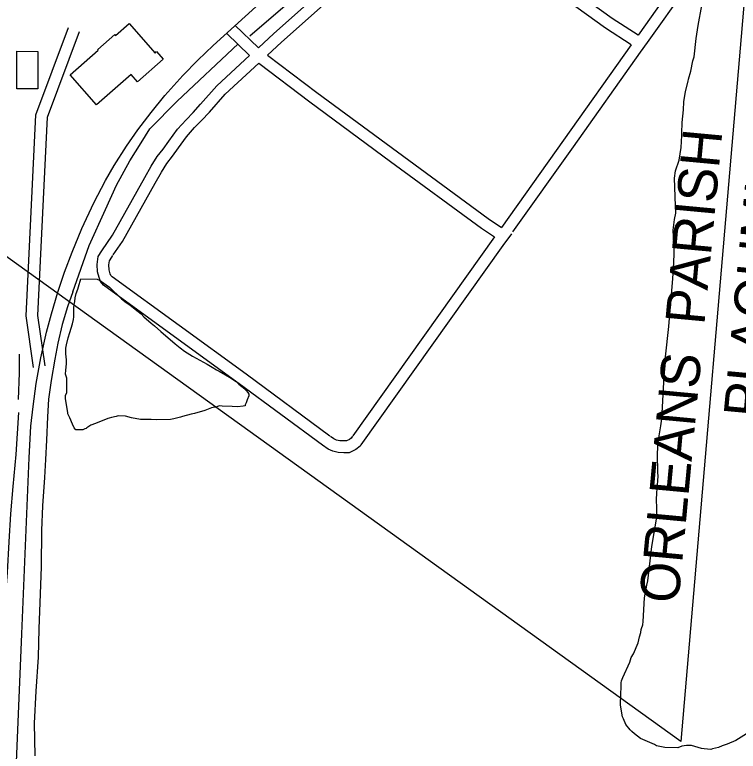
# Model space of a CAD drawing. Extents: x 3683402 to 3721514, y 487807 to 513565.
# Drawn here: x 3705098 to 3706941, y 507557 to 509434 of the extents above; entities that cross this region are included whole.
import ezdxf

# ---------------------------------------------------------------- set-up
doc = ezdxf.new("R2010")
doc.units = 0
for name, color, linetype in [('V-BLDG-OTLN', 7, 'Continuous'), ('V-ROAD-CNTR', 7, 'Continuous'), ('V-SITE-VEGE', 7, 'Continuous'), ('V-TOPO-BNDY', 7, 'Continuous'), ('V-TOPO-GNAM-IDEN', 7, 'Continuous'), ('V-TOPO-SHOR', 7, 'Continuous')]:
    doc.layers.add(name, color=color, linetype=linetype)

msp = doc.modelspace()

# ---------------------------------------------------------------- linework, layer by layer
at = {"layer": 'V-BLDG-OTLN'}
for points in [[(3705394.3, 509282), (3705305.9, 509204.5), (3705238.7, 509281.1), (3705310.6, 509344), (3705309.1, 509345.7), (3705352.6, 509383.8), (3705354.4, 509381.8), (3705389.2, 509412.2), (3705455.3, 509336.8), (3705459.2, 509340.3), (3705476.2, 509320.8), (3705410.7, 509263.3)], [(3705103.5, 509341.2), (3705156.7, 509341.1), (3705156.5, 509245.6), (3705103.3, 509245.7)]]:
    msp.add_lwpolyline(points, close=True, dxfattribs=at)
at = {"layer": 'V-ROAD-CNTR'}
for points in [[(3705603.5, 509355.8), (3705793.3, 509529.4), (3706656.1, 510279.9), (3707769.6, 511247.3), (3708223.2, 511642)], [(3705718.5, 509350.4), (3705757.6, 509386.4), (3706046.4, 509644), (3706152.1, 509729.5)], [(3706686, 509382.5), (3706619.9, 509425), (3706373.1, 509603.6), (3706200.2, 509729.8)], [(3705741.9, 509331.2), (3705777.8, 509364.2), (3706065.8, 509621.2), (3706176.1, 509710.3)], [(3706668.6, 509358), (3706603, 509400.2), (3706355.4, 509579.3), (3706176.1, 509710.3)], [(3706781.5, 509517.2), (3706686, 509382.5)], [(3706808.7, 509503.6), (3706709.3, 509363.5)], [(3705145.5, 508535), (3705126.6, 508666.5), (3705151.8, 509179.4), (3705235.1, 509401.9)], [(3705718.5, 509350.4), (3705658.9, 509407.8)], [(3705175.1, 508539.3), (3705156.7, 508667.9), (3705181.5, 509173.2), (3705263.2, 509391.4)], [(3705696.3, 509330.1), (3705638.1, 509386.2)], [(3705088.8, 507201.8), (3705115.9, 507856.6), (3705134.4, 508304.9), (3705139.2, 508386), (3705144.4, 508435.5), (3705152.6, 508494.6), (3705164.3, 508559.5), (3705179, 508625.3), (3705191.2, 508671.7), (3705207.5, 508726.8), (3705224.6, 508777.8), (3705243.8, 508829), (3705269, 508889.5), (3705299.7, 508955.1), (3705329.1, 509011.5), (3705351.3, 509050.4), (3705382.4, 509099.1), (3705411.7, 509141.1), (3705445.1, 509185.4), (3705480.4, 509228.5), (3705525.8, 509279.3), (3705564.5, 509318.8), (3705603.5, 509355.8)], [(3706668.6, 509358), (3706496, 509114.7), (3706337.7, 508892.3)], [(3706709.3, 509363.5), (3706691.7, 509338.7)], [(3706691.7, 509338.7), (3706520.5, 509097.3), (3706366.2, 508880.6)], [(3705319.4, 508832.3), (3705319.8, 508832.8), (3705347.2, 508872.6), (3705429.5, 509019.7), (3705445.8, 509048.3), (3705460.8, 509072.8), (3705476.2, 509091.6), (3705490.5, 509112.3), (3705512.4, 509142.3), (3705534.2, 509166.9), (3705552.1, 509185.5), (3705571.4, 509206.2), (3705612.5, 509253.1), (3705696.3, 509330.1)], [(3705741.9, 509331.2), (3705867.6, 509236), (3706073.3, 509084.7), (3706304.4, 508914.8), (3706337.7, 508892.3)], [(3705348.8, 508822.1), (3705372.7, 508856.7), (3705455.6, 509004.9), (3705471.6, 509033.1), (3705485.3, 509055.4), (3705500.1, 509073.6), (3705515, 509094.9), (3705535.8, 509123.5), (3705556.2, 509146.6), (3705573.9, 509164.9), (3705593.7, 509186.1), (3705634, 509232.1), (3705719.4, 509310.6)], [(3705719.4, 509310.6), (3705849.6, 509212), (3706055.5, 509060.5), (3706287.1, 508890.3), (3706320.3, 508867.9)], [(3706320.3, 508867.9), (3705959.6, 508361.3)], [(3706363.1, 508876.3), (3706341.6, 508846.1)], [(3705327.7, 508742.7), (3705324.2, 508745.2), (3705316.7, 508754.4), (3705312.5, 508764.5), (3705308.8, 508779.3), (3705307.5, 508798.1), (3705310.3, 508818), (3705319.4, 508832.3)], [(3706341.6, 508846.1), (3705979.7, 508337.8)], [(3705345.7, 508766.6), (3705345, 508767.2), (3705342.7, 508770), (3705341, 508773.9), (3705338.5, 508784), (3705337.6, 508797), (3705339.1, 508807.3), (3705344.8, 508816.2), (3705348, 508821)], [(3705900.9, 508360.4), (3705687.3, 508518), (3705345.7, 508766.6)], [(3705882.2, 508337), (3705669.6, 508493.8), (3705327.7, 508742.7)], [(3705958.5, 508359.7), (3705955.1, 508354.9), (3705950.8, 508351.2), (3705943.4, 508347.9), (3705936.9, 508347.9), (3705925.8, 508348.2), (3705918, 508350.2), (3705910.8, 508353.1), (3705902.5, 508359.3)], [(3705979.7, 508337.8), (3705977.5, 508334.7), (3705967.2, 508325.7), (3705949.7, 508317.8), (3705936.3, 508317.9), (3705921.7, 508318.4), (3705908.6, 508321.6), (3705896, 508326.8), (3705882.2, 508337)]]:
    msp.add_lwpolyline(points, dxfattribs=at)
at = {"layer": 'V-SITE-VEGE'}
for points in [[(3706770.5, 508710.6), (3706774.4, 508762.2), (3706777.4, 508802.2), (3706778.3, 508826.4), (3706777, 508851.7), (3706775.8, 508885.3), (3706778.8, 508912.7), (3706781.8, 508928.5), (3706781.7, 508947.4), (3706779.2, 509017.9), (3706781.2, 509036.9), (3706790.5, 509063.3), (3706795.6, 509095.9), (3706795.5, 509102.2), (3706796.6, 509105.4), (3706798.2, 509160.1), (3706801.8, 509192), (3706802.4, 509212), (3706807.2, 509238.6), (3706813.3, 509265.1), (3706814.8, 509270.4), (3706820.8, 509290.2), (3706825.5, 509316.8), (3706828.5, 509327.4), (3706833.9, 509373.9), (3706838.9, 509407.2), (3706848.4, 509457.6)], [(3706976.1, 507610.1), (3706935.2, 507584.6), (3706913.2, 507575), (3706900.6, 507570.7), (3706891.2, 507566.5), (3706875.4, 507563.2), (3706871.2, 507561.1), (3706854.3, 507563.1), (3706848, 507564.1), (3706821.7, 507571.3), (3706809, 507571.2), (3706797.5, 507570.1), (3706787, 507565.8), (3706754.4, 507566.7), (3706733.3, 507570.8), (3706728, 507573.9), (3706692.1, 507589.5), (3706677.3, 507601), (3706669.9, 507607.2), (3706665.7, 507611.4), (3706655.1, 507625), (3706648.7, 507639.7), (3706646.5, 507645), (3706641.1, 507674.4), (3706641, 507687), (3706642, 507692.3), (3706642.9, 507731.2), (3706643.9, 507736.5), (3706647, 507744.9), (3706664.6, 507784), (3706668.8, 507795.6), (3706674, 507805.1), (3706686.4, 507833.6), (3706689.5, 507848.3), (3706692.6, 507859.9), (3706693.6, 507867.3), (3706694.6, 507869.4), (3706697.7, 507878.9), (3706698.7, 507887.3), (3706702.6, 507948.4), (3706708.7, 507980), (3706710.7, 507991.5), (3706720.7, 508078.9), (3706732.9, 508148.5), (3706733.9, 508160.1), (3706733.8, 508172.7), (3706732.6, 508203.2), (3706733.6, 508210.6), (3706733.6, 508215.8), (3706736.5, 508246.4), (3706737.5, 508259), (3706736.4, 508266.4), (3706735.1, 508315.8), (3706737, 508345.3), (3706744.1, 508386.4), (3706746.1, 508404.3), (3706748, 508433.7), (3706752.8, 508513.7), (3706755.7, 508548.5), (3706755.7, 508562.2), (3706764.7, 508640.1), (3706767.6, 508681.1), (3706769.6, 508695.9), (3706770.5, 508710.6)]]:
    msp.add_lwpolyline(points, dxfattribs=at)
msp.add_lwpolyline([(3705266.5, 508761.4), (3705307.6, 508760.6), (3705309.7, 508759.6), (3705312.8, 508758.6), (3705324.5, 508750.2), (3705330.8, 508746.1), (3705339.3, 508739.8), (3705370, 508710.5), (3705381.6, 508701.1), (3705392.2, 508693.8), (3705412.2, 508678.1), (3705419.7, 508671.9), (3705427.1, 508664.6), (3705445.1, 508647.8), (3705453.5, 508641.6), (3705470.4, 508626.9), (3705506.4, 508595.6), (3705519.1, 508585.1), (3705530.7, 508576.8), (3705550.8, 508564.3), (3705587.7, 508543.5), (3705600.4, 508536.2), (3705612, 508528.9), (3705618.4, 508525.8), (3705644.8, 508510.1), (3705661.7, 508499.7), (3705669.1, 508492.4), (3705677.5, 508486.1), (3705687.1, 508476.7), (3705691.3, 508471.5), (3705694.5, 508467.3), (3705694.5, 508463.1), (3705690.4, 508452.5), (3705687.3, 508445.2), (3705685.2, 508439.9), (3705685.2, 508437.8), (3705679.9, 508436.7), (3705665.2, 508434.5), (3705651.5, 508435.5), (3705626.3, 508436.4), (3705618.9, 508437.4), (3705612.6, 508435.2), (3705598.9, 508432), (3705582.2, 508425.6), (3705555.9, 508418.1), (3705547.5, 508415.9), (3705525.4, 508410.5), (3705520.2, 508408.4), (3705503.4, 508404.1), (3705494.9, 508403), (3705458.1, 508401.7), (3705445.5, 508402.7), (3705418.1, 508402.5), (3705395, 508406.6), (3705380.2, 508410.7), (3705361.3, 508411.6), (3705356, 508410.5), (3705344.4, 508407.3), (3705338.1, 508406.2), (3705335, 508405.1), (3705303.5, 508392.3), (3705292, 508388), (3705281.5, 508381.7), (3705279.4, 508379.5), (3705276.2, 508378.5), (3705271, 508376.3), (3705253.1, 508376.2), (3705248.8, 508381.5), (3705244.6, 508390.9), (3705238.2, 508406.7), (3705232.8, 508417.1), (3705232.8, 508420.3), (3705227.4, 508455), (3705227.3, 508463.4), (3705230.4, 508471.8), (3705230.2, 508507.6), (3705227, 508518.1), (3705228, 508528.7), (3705230, 508544.5), (3705229.9, 508555), (3705227.7, 508569.7), (3705227.6, 508584.4), (3705229.7, 508592.9), (3705233.8, 508610.8), (3705237.9, 508624.5), (3705245.1, 508646.6), (3705247.2, 508657.2), (3705248.2, 508664.5), (3705248, 508686.6), (3705249, 508696.1), (3705251.1, 508703.5), (3705252.1, 508713), (3705254.1, 508723.5), (3705258.3, 508735.1), (3705260.3, 508740.4)], close=True, dxfattribs=at)
at = {"layer": 'V-TOPO-BNDY'}
for p, q in [((3706795.2, 507581.6), (3703314.8, 510084.6)), ((3706998.5, 509960.2), (3706795.2, 507581.6))]:
    msp.add_line(p, q, dxfattribs=at)
at = {"layer": 'V-TOPO-SHOR'}
msp.add_line((3705696.6, 509380.3), (3706123.2, 509747.7), dxfattribs=at)
for points in [[(3705246, 508728.1), (3705287.2, 508845.8), (3705329.3, 508937.9), (3705357.1, 508999.8), (3705391.4, 509062.4), (3705419.8, 509108.3), (3705442.1, 509143.7), (3705511.6, 509213.9), (3705666.8, 509360)], [(3705246, 508728.1), (3705231.9, 508689.9), (3705218.5, 508645.2), (3705207.3, 508597.2), (3705200, 508556.1), (3705190.5, 508502), (3705183.5, 508454.8), (3705181.6, 508409.8), (3705178.4, 508349.5), (3705176, 508300.3), (3705173.3, 508254.8), (3705168.8, 508182.9), (3705166, 508119.8), (3705165, 508027.3), (3705163, 507958.6), (3705158.9, 507869), (3705157.2, 507797), (3705151.8, 507710.3), (3705147.5, 507628.1), (3705148.7, 507544.9)], [(3705109.5, 508569.3), (3705109.5, 508521.4), (3705106.5, 508453.2)], [(3705107.4, 508420.6), (3705100.9, 508313.4), (3705092.9, 508231.4), (3705087.1, 508162.3), (3705082.6, 508090.9), (3705078.4, 508012.9), (3705071.6, 507927.1), (3705064.1, 507862.3), (3705060.3, 507767.6), (3705064.5, 507736.3), (3705065.5, 507691.2), (3705062.1, 507624.4), (3705060.5, 507542.6), (3705054.6, 507422), (3705050, 507316.6), (3705047.6, 507312), (3705032.5, 507305.1), (3704985.9, 507300.9), (3704891.6, 507303.2), (3704859.1, 507305.1)]]:
    msp.add_lwpolyline(points, dxfattribs=at)

# ---------------------------------------------------------------- texts
at = {"layer": 'V-TOPO-GNAM-IDEN'}
for s, p in [('PLAQUMINES  PARISH', (3707003.3, 508404.5)), ('ORLEANS  PARISH', (3706788.5, 507931.5))]:
    msp.add_text(s, height=100, rotation=84.673, dxfattribs=at).set_placement(p)

doc.saveas('drawing.dxf')
